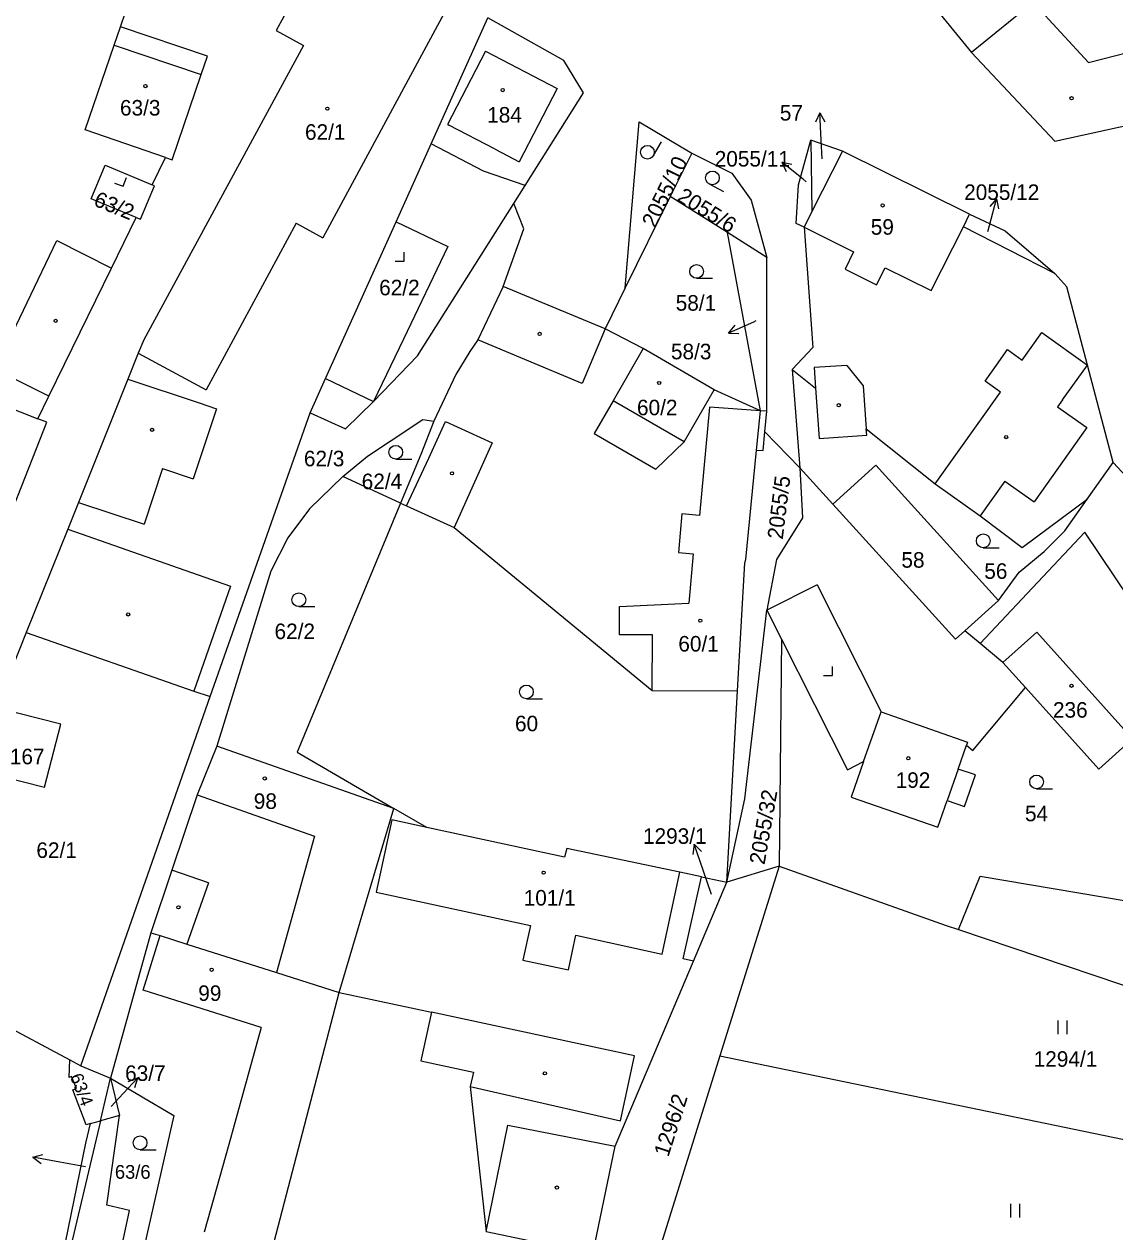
# Model space of a CAD drawing. Extents: x -776734 to -748832, y -1118122 to -976986.
# Drawn here: x -750617.8 to -750498.5, y -1113693.4 to -1113561.3 of the extents above; entities that cross this region are included whole.
import ezdxf

# ---------------------------------------------------------------- set-up
doc = ezdxf.new("R2010")
doc.units = 0
for name, color, linetype in [('KM_Hranice parcel', 7, 'Continuous'), ('KM_Parcelní čísla', 7, 'Continuous'), ('KM_Pop  PČ popisy', 7, 'Continuous'), ('KM_Vnitřní kresba', 7, 'Continuous'), ('KM_Značky budov', 7, 'Continuous'), ('KM_Značky kultur', 7, 'Continuous')]:
    doc.layers.add(name, color=color, linetype=linetype)

msp = doc.modelspace()

# ---------------------------------------------------------------- linework, layer by layer
at = {"layer": 'KM_Hranice parcel'}
for p, q in [((-750607.24, -1113561.59), (-750603.33, -1113549.93)), ((-750573.29, -1113574.42), (-750567.09, -1113560.63)), ((-750607.94, -1113563.63), (-750607.24, -1113561.59)), ((-750611.11, -1113572.86), (-750607.94, -1113563.63)), ((-750602.33, -1113575.89), (-750611.11, -1113572.86)), ((-750528.31, -1113575.2), (-750531.76, -1113574.01)), ((-750531.76, -1113574.01), (-750531.64, -1113581.82)), ((-750603.79, -1113578.88), (-750602.33, -1113575.89)), ((-750544.79, -1113575.43), (-750547.13, -1113580.17)), ((-750528.31, -1113575.2), (-750531.64, -1113581.82)), ((-750514.41, -1113582.11), (-750528.31, -1113575.2)), ((-750564.25, -1113580.93), (-750563.01, -1113578.97)), ((-750547.13, -1113580.17), (-750552.06, -1113590.15)), ((-750540.88, -1113584.11), (-750547.13, -1113580.17)), ((-750608.24, -1113587.99), (-750605.54, -1113582.46)), ((-750531.64, -1113581.82), (-750532.5, -1113583.53)), ((-750537.28, -1113603.59), (-750540.88, -1113584.11)), ((-750536.56, -1113586.84), (-750540.88, -1113584.11)), ((-750536.57, -1113603.64), (-750536.56, -1113586.84)), ((-750615.07, -1113602), (-750608.24, -1113587.99)), ((-750554.24, -1113594.62), (-750565.4, -1113589.99)), ((-750552.06, -1113590.15), (-750554.24, -1113594.62)), ((-750550.08, -1113596.8), (-750554.24, -1113594.62)), ((-750542.32, -1113601.29), (-750550.08, -1113596.8)), ((-750533.82, -1113599.07), (-750532.97, -1113609.82)), ((-750537.28, -1113603.59), (-750542.32, -1113601.29)), ((-750536.57, -1113603.64), (-750537.28, -1113603.59)), ((-750536.79, -1113605.91), (-750536.57, -1113603.64)), ((-750597.43, -1113634.86), (-750586.52, -1113603.83)), ((-750536.79, -1113605.91), (-750532.97, -1113609.82)), ((-750501.55, -1113613.27), (-750498.7, -1113609.27)), ((-750576.63, -1113613.7), (-750582.92, -1113610.77)), ((-750539.77, -1113634.24), (-750538.98, -1113620.23)), ((-750538.98, -1113620.23), (-750538.86, -1113619.86)), ((-750536.56, -1113625.4), (-750534.97, -1113628.56)), ((-750617.54, -1113627.83), (-750620.84, -1113636.08)), ((-750534.97, -1113628.56), (-750535.21, -1113653.4)), ((-750510.76, -1113631.14), (-750513.25, -1113629.06)), ((-750510.76, -1113631.14), (-750508.3, -1113633.88)), ((-750611.59, -1113675.24), (-750597.43, -1113634.86)), ((-750540.95, -1113655.14), (-750539.77, -1113634.24)), ((-750577.37, -1113647.08), (-750596.7, -1113640.27)), ((-750514.96, -1113646.88), (-750513.76, -1113643.42)), ((-750583.32, -1113667.22), (-750577.37, -1113647.08)), ((-750535.21, -1113653.4), (-750541.7, -1113674.15)), ((-750535.21, -1113653.4), (-750540.95, -1113655.14)), ((-750544.6, -1113663.79), (-750540.95, -1113655.14)), ((-750543.72, -1113654.56), (-750540.95, -1113655.14)), ((-750603.91, -1113660.68), (-750608.34, -1113676.58)), ((-750553.14, -1113684.03), (-750544.6, -1113663.79)), ((-750628.54, -1113666.15), (-750612.8, -1113674.59)), ((-750612.8, -1113674.59), (-750611.59, -1113675.24)), ((-750541.7, -1113674.15), (-750548.66, -1113696.39)), ((-750541.7, -1113674.15), (-750469.76, -1113689.04)), ((-750611.59, -1113675.24), (-750608.34, -1113676.58)), ((-750609.44, -1113681.25), (-750608.34, -1113676.58)), ((-750608.34, -1113676.58), (-750607.35, -1113680.66)), ((-750609.44, -1113681.25), (-750617.38, -1113714.81)), ((-750610.51, -1113681.55), (-750609.44, -1113681.25)), ((-750607.35, -1113680.66), (-750609.44, -1113681.25)), ((-750555.6, -1113695.8), (-750553.14, -1113684.03)), ((-750567.27, -1113693.37), (-750555.6, -1113695.8))]:
    msp.add_line(p, q, dxfattribs=at)
for points in [[(-750499.96, -1113534.8), (-750502.54, -1113539.61), (-750503.28, -1113540.98), (-750498.8, -1113543.47), (-750503.6, -1113548.88), (-750509.39, -1113556.81), (-750507.44, -1113558.93), (-750514.19, -1113564.43)], [(-750529.41, -1113554.52), (-750522.2, -1113555.76), (-750518.6, -1113559.01), (-750514.19, -1113564.43)], [(-750587.7, -1113557.37), (-750590.22, -1113562.01), (-750587.23, -1113563.64), (-750604.7, -1113595.83), (-750605.3, -1113597.31), (-750606.43, -1113600.14), (-750611.84, -1113613.62), (-750613.01, -1113616.54), (-750617.54, -1113627.83)], [(-750563.01, -1113578.97), (-750556.62, -1113568.84), (-750558.77, -1113565.29), (-750567.09, -1113560.63)], [(-750602.33, -1113575.89), (-750601.6, -1113576.14), (-750598.44, -1113566.82), (-750597.73, -1113564.83), (-750607.24, -1113561.59)], [(-750514.19, -1113564.43), (-750505.09, -1113574.12), (-750490.81, -1113570.98)], [(-750552.06, -1113590.15), (-750550.55, -1113572.01), (-750544.79, -1113575.43)], [(-750586.52, -1113603.83), (-750584.83, -1113600.07), (-750577.11, -1113582.92), (-750573.29, -1113574.42)], [(-750563.01, -1113578.97), (-750567.54, -1113577.41), (-750573.29, -1113574.42)], [(-750532.5, -1113583.53), (-750533.35, -1113583.11), (-750533.12, -1113578.89), (-750531.76, -1113574.01)], [(-750544.79, -1113575.43), (-750540.4, -1113577.62), (-750538.28, -1113580.55), (-750536.56, -1113586.84)], [(-750605.54, -1113582.46), (-750610.45, -1113580.41), (-750608.92, -1113576.74), (-750603.79, -1113578.88)], [(-750605.54, -1113582.46), (-750605.07, -1113582.65), (-750603.54, -1113578.98), (-750603.79, -1113578.88)], [(-750586.52, -1113603.83), (-750582.65, -1113605.58), (-750579.57, -1113602.58), (-750574.76, -1113597.6), (-750564.25, -1113580.93)], [(-750565.4, -1113589.99), (-750563.13, -1113583.71), (-750564.25, -1113580.93)], [(-750505.08, -1113588.6), (-750515.09, -1113583.47), (-750514.41, -1113582.11)], [(-750514.41, -1113582.11), (-750510.51, -1113583.9), (-750505.08, -1113588.6)], [(-750532.5, -1113583.53), (-750531.56, -1113596.66), (-750533.82, -1113599.07)], [(-750498.7, -1113609.27), (-750501.52, -1113598.6), (-750503.78, -1113590.04), (-750505.08, -1113588.6)], [(-750565.4, -1113589.99), (-750568.17, -1113595.85), (-750569.04, -1113597.13), (-750570.58, -1113599.64), (-750572.97, -1113604.73)], [(-750550.08, -1113596.8), (-750553.38, -1113602.5), (-750555.45, -1113606.09), (-750548.7, -1113609.99), (-750545.62, -1113606.98), (-750542.32, -1113601.29)], [(-750533.82, -1113599.07), (-750531.24, -1113601.14), (-750530.85, -1113606.63), (-750525.65, -1113606.26), (-750525.7, -1113605.57), (-750518.17, -1113611.59), (-750513.25, -1113615.09), (-750508.64, -1113618.56), (-750501.55, -1113613.27)], [(-750650.82, -1113612.38), (-750622.76, -1113623.65), (-750618.42, -1113612.82), (-750615.29, -1113604.86), (-750616.27, -1113604.47), (-750615.07, -1113602)], [(-750582.92, -1113610.77), (-750580.23, -1113608.56), (-750577.74, -1113606.92), (-750574.18, -1113604.56), (-750572.97, -1113604.73)], [(-750572.97, -1113604.73), (-750574.42, -1113608.39), (-750576.63, -1113613.7)], [(-750538.86, -1113619.86), (-750537.7, -1113607.9), (-750536.99, -1113607.96), (-750536.79, -1113605.91)], [(-750532.97, -1113609.82), (-750532.68, -1113615.32), (-750535.51, -1113619.85), (-750536.56, -1113625.4)], [(-750511.26, -1113624.33), (-750524.65, -1113609.56), (-750529.35, -1113613.82), (-750532.97, -1113609.82)], [(-750498.7, -1113609.27), (-750496.3, -1113611.84), (-750495.68, -1113618.53), (-750479.92, -1113639.95), (-750472.64, -1113647.83)], [(-750582.92, -1113610.77), (-750586.58, -1113614.31), (-750588.94, -1113617.49), (-750590.82, -1113621.13), (-750596.7, -1113640.27)], [(-750576.63, -1113613.7), (-750587.93, -1113640.95), (-750577.37, -1113647.08)], [(-750576.63, -1113613.7), (-750575.98, -1113614.01), (-750570.76, -1113616.36)], [(-750511.26, -1113624.33), (-750508.98, -1113621.24), (-750506.27, -1113618.97), (-750504.01, -1113616.74), (-750501.55, -1113613.27)], [(-750570.76, -1113616.36), (-750549.11, -1113634.18), (-750539.77, -1113634.24)], [(-750472.84, -1113654.22), (-750482.05, -1113646.3), (-750501.8, -1113616.88), (-750513.25, -1113629.06)], [(-750513.25, -1113629.06), (-750514.93, -1113627.66), (-750511.26, -1113624.33)], [(-750540.95, -1113655.14), (-750538.98, -1113646.02), (-750536.56, -1113625.4)], [(-750617.54, -1113627.83), (-750599.24, -1113634.26), (-750597.43, -1113634.86)], [(-750534.97, -1113628.56), (-750527.76, -1113642.86), (-750525.99, -1113641.97)], [(-750508.3, -1113633.88), (-750500.29, -1113642.8), (-750496.59, -1113639.48), (-750507.04, -1113627.81), (-750510.76, -1113631.14)], [(-750514.75, -1113640.17), (-750514.04, -1113640.76), (-750508.3, -1113633.88)], [(-750622.61, -1113642.98), (-750615.55, -1113644.78), (-750613.78, -1113637.88), (-750620.84, -1113636.08)], [(-750525.99, -1113641.97), (-750524.07, -1113636.54), (-750514.63, -1113639.84), (-750514.75, -1113640.17)], [(-750596.7, -1113640.27), (-750598.86, -1113645.59), (-750601.62, -1113653.85), (-750603.91, -1113660.68)], [(-750513.76, -1113643.42), (-750515.66, -1113642.8), (-750514.75, -1113640.17)], [(-750525.99, -1113641.97), (-750527.37, -1113645.85), (-750517.88, -1113649.15), (-750516.86, -1113646.23), (-750514.96, -1113646.88)], [(-750543.72, -1113654.56), (-750546.09, -1113654.06), (-750558.46, -1113651.46), (-750558.7, -1113652.43), (-750573.76, -1113649.18), (-750577.37, -1113647.08)], [(-750535.21, -1113653.4), (-750516.95, -1113659.88), (-750515.63, -1113660.33)], [(-750544.6, -1113663.79), (-750545.71, -1113663.54), (-750543.72, -1113654.56)], [(-750515.63, -1113660.33), (-750513.26, -1113654.51), (-750478.5, -1113660.35), (-750473.14, -1113663.53)], [(-750515.63, -1113660.33), (-750497.91, -1113666.32), (-750473.5, -1113674.84)], [(-750603.91, -1113660.68), (-750602.89, -1113661), (-750599.99, -1113661.92), (-750590.18, -1113665.04), (-750583.32, -1113667.22)], [(-750592.63, -1113704.23), (-750590.7, -1113695.51), (-750590.66, -1113695.32), (-750583.32, -1113667.22)], [(-750583.32, -1113667.22), (-750573.25, -1113669.38), (-750574.39, -1113674.71), (-750568.66, -1113675.93), (-750569, -1113677.51), (-750567.27, -1113693.37)], [(-750610.51, -1113681.55), (-750610.98, -1113681.68), (-750612.44, -1113677.86), (-750612.05, -1113677.73), (-750612.61, -1113676.41), (-750612.84, -1113676.52), (-750612.8, -1113674.59)], [(-750608.34, -1113676.58), (-750601.4, -1113680.66), (-750608, -1113709.82)], [(-750617.38, -1113714.81), (-750614.85, -1113702.39), (-750611.04, -1113683.71), (-750610.51, -1113681.55)], [(-750610.16, -1113709.31), (-750606.26, -1113691.06), (-750608.73, -1113690.47), (-750607.35, -1113680.66)]]:
    msp.add_lwpolyline(points, dxfattribs=at)
at = {"layer": 'KM_Pop  PČ popisy'}
for p, q in [((-750530.797, -1113571.013), (-750531.245, -1113572.039)), ((-750530.64, -1113574.01), (-750530.797, -1113571.013)), ((-750530.797, -1113571.013), (-750530.245, -1113571.987)), ((-750530.54, -1113576.03), (-750530.64, -1113574.01)), ((-750532.61, -1113578.28), (-750534.942, -1113576.391)), ((-750534.942, -1113576.391), (-750533.849, -1113576.633)), ((-750534.942, -1113576.391), (-750534.479, -1113577.411)), ((-750532.26, -1113578.57), (-750532.61, -1113578.28)), ((-750512.24, -1113583.32), (-750511.463, -1113580.421)), ((-750511.463, -1113580.421), (-750512.206, -1113581.259)), ((-750511.463, -1113580.421), (-750511.239, -1113581.518)), ((-750512.42, -1113584), (-750512.24, -1113583.32)), ((-750538.02, -1113593.89), (-750540.762, -1113595.111)), ((-750540.762, -1113595.111), (-750540.05, -1113594.246)), ((-750537.76, -1113593.77), (-750538.02, -1113593.89)), ((-750540.762, -1113595.111), (-750539.643, -1113595.161)), ((-750544.507, -1113651.003), (-750544.654, -1113652.112)), ((-750543.53, -1113653.84), (-750544.507, -1113651.003)), ((-750544.507, -1113651.003), (-750543.708, -1113651.786)), ((-750542.64, -1113656.5), (-750543.53, -1113653.84)), ((-750607.43, -1113678.78), (-750605.383, -1113676.585)), ((-750605.383, -1113676.585), (-750606.433, -1113676.976)), ((-750605.383, -1113676.585), (-750605.7, -1113677.659)), ((-750608.25, -1113679.67), (-750607.43, -1113678.78)), ((-750616.825, -1113685.239), (-750615.752, -1113684.92)), ((-750613.87, -1113685.76), (-750616.825, -1113685.239)), ((-750616.825, -1113685.239), (-750615.926, -1113685.906)), ((-750611.08, -1113686.28), (-750613.87, -1113685.76))]:
    msp.add_line(p, q, dxfattribs=at)
at = {"layer": 'KM_Vnitřní kresba'}
for p, q in [((-750571.13, -1113558.77), (-750585.11, -1113584.67)), ((-750507.44, -1113558.93), (-750501.41, -1113565.49)), ((-750607.94, -1113563.63), (-750598.44, -1113566.82)), ((-750501.41, -1113565.49), (-750491.26, -1113562.94)), ((-750567.33, -1113564.26), (-750571.49, -1113572.29)), ((-750567.33, -1113564.26), (-750559.5, -1113568.36)), ((-750559.5, -1113568.36), (-750563.65, -1113576.36)), ((-750571.49, -1113572.29), (-750571.36, -1113572.35)), ((-750566.29, -1113574.98), (-750571.36, -1113572.35)), ((-750566.29, -1113574.98), (-750563.65, -1113576.36)), ((-750588.03, -1113583.09), (-750597.86, -1113601.32)), ((-750588.03, -1113583.09), (-750585.11, -1113584.67)), ((-750577.11, -1113582.92), (-750571.46, -1113585.62)), ((-750532.5, -1113583.53), (-750527.09, -1113586.23)), ((-750518.62, -1113590.46), (-750515.09, -1113583.47)), ((-750620.97, -1113599.07), (-750614.22, -1113584.96)), ((-750614.22, -1113584.96), (-750608.24, -1113587.99)), ((-750571.46, -1113585.62), (-750576.3, -1113595.75)), ((-750527.09, -1113586.23), (-750528.02, -1113588.11)), ((-750528.02, -1113588.11), (-750524.58, -1113589.82)), ((-750524.58, -1113589.82), (-750523.65, -1113587.95)), ((-750523.65, -1113587.95), (-750518.62, -1113590.46)), ((-750576.3, -1113595.75), (-750579.57, -1113602.58)), ((-750554.24, -1113594.62), (-750556.78, -1113600.62)), ((-750508.64, -1113598.06), (-750506.49, -1113595.05)), ((-750506.49, -1113595.05), (-750501.52, -1113598.6)), ((-750556.78, -1113600.62), (-750568.17, -1113595.85)), ((-750511.47, -1113598.6), (-750510.26, -1113596.91)), ((-750510.26, -1113596.91), (-750508.64, -1113598.06)), ((-750605.3, -1113597.31), (-750597.86, -1113601.32)), ((-750615.07, -1113602), (-750620.97, -1113599.07)), ((-750527.83, -1113598.63), (-750531.4, -1113598.88)), ((-750531.4, -1113598.88), (-750531.24, -1113601.14)), ((-750527.83, -1113598.63), (-750526.03, -1113600.87)), ((-750512.72, -1113600.35), (-750511.47, -1113598.6)), ((-750504.23, -1113602.4), (-750501.52, -1113598.6)), ((-750606.43, -1113600.14), (-750598.63, -1113602.74)), ((-750584.83, -1113600.07), (-750579.57, -1113602.58)), ((-750526.03, -1113600.87), (-750525.7, -1113605.57)), ((-750511.03, -1113601.56), (-750512.72, -1113600.35)), ((-750518.17, -1113611.59), (-750511.03, -1113601.56)), ((-750504.23, -1113602.4), (-750504.78, -1113603.17)), ((-750620.16, -1113602.94), (-750616.27, -1113604.47)), ((-750596.73, -1113603.37), (-750599.28, -1113611.03)), ((-750598.63, -1113602.74), (-750596.73, -1113603.37)), ((-750545.62, -1113606.98), (-750553.38, -1113602.5)), ((-750542.86, -1113603.21), (-750543.94, -1113615.06)), ((-750537.28, -1113603.59), (-750542.86, -1113603.21)), ((-750537.7, -1113607.9), (-750537.28, -1113603.59)), ((-750504.78, -1113603.17), (-750501.59, -1113605.43)), ((-750573.53, -1113608.79), (-750571.71, -1113604.76)), ((-750571.71, -1113604.76), (-750566.59, -1113607.11)), ((-750501.59, -1113605.43), (-750507.36, -1113613.55)), ((-750566.59, -1113607.11), (-750570.76, -1113616.36)), ((-750575.98, -1113614.01), (-750573.53, -1113608.79)), ((-750602.64, -1113609.91), (-750604.67, -1113616.01)), ((-750602.64, -1113609.91), (-750599.28, -1113611.03)), ((-750510.55, -1113611.29), (-750513.25, -1113615.09)), ((-750510.55, -1113611.29), (-750507.36, -1113613.55)), ((-750611.84, -1113613.62), (-750604.67, -1113616.01)), ((-750529.35, -1113613.82), (-750515.96, -1113628.59)), ((-750545.86, -1113614.88), (-750546.24, -1113619.09)), ((-750543.94, -1113615.06), (-750545.86, -1113614.88)), ((-750613.01, -1113616.54), (-750595.21, -1113622.79)), ((-750546.24, -1113619.09), (-750544.62, -1113619.23)), ((-750544.62, -1113619.23), (-750545.12, -1113624.65)), ((-750595.21, -1113622.79), (-750599.24, -1113634.26)), ((-750531.08, -1113622.64), (-750536.56, -1113625.4)), ((-750531.08, -1113622.64), (-750524.07, -1113636.54)), ((-750552.67, -1113624.99), (-750545.12, -1113624.65)), ((-750552.69, -1113628.1), (-750552.67, -1113624.99)), ((-750549.07, -1113628.12), (-750552.69, -1113628.1)), ((-750549.11, -1113634.18), (-750549.07, -1113628.12)), ((-750515.96, -1113628.59), (-750514.93, -1113627.66)), ((-750515.66, -1113642.8), (-750516.86, -1113646.23)), ((-750598.86, -1113645.59), (-750586.02, -1113650.11)), ((-750577.59, -1113648.35), (-750579.29, -1113656.24)), ((-750573.76, -1113649.18), (-750577.59, -1113648.35)), ((-750586.02, -1113650.11), (-750590.18, -1113665.04)), ((-750597.62, -1113655.22), (-750601.62, -1113653.85)), ((-750597.62, -1113655.22), (-750599.99, -1113661.92)), ((-750548.03, -1113663.03), (-750546.09, -1113654.06)), ((-750579.29, -1113656.24), (-750562.42, -1113659.88)), ((-750562.42, -1113659.88), (-750563.24, -1113663.67)), ((-750604.78, -1113666.96), (-750602.89, -1113661)), ((-750558.27, -1113664.74), (-750557.45, -1113660.95)), ((-750557.45, -1113660.95), (-750548.03, -1113663.03)), ((-750563.24, -1113663.67), (-750558.27, -1113664.74)), ((-750591.86, -1113671.06), (-750604.78, -1113666.96)), ((-750551.03, -1113674.14), (-750573.25, -1113669.38)), ((-750591.86, -1113671.06), (-750595.41, -1113683.84)), ((-750552.58, -1113681.27), (-750551.03, -1113674.14)), ((-750569, -1113677.51), (-750552.58, -1113681.27)), ((-750567.27, -1113693.37), (-750564.88, -1113681.71)), ((-750564.88, -1113681.71), (-750553.14, -1113684.03)), ((-750595.41, -1113683.84), (-750598.08, -1113693.42))]:
    msp.add_line(p, q, dxfattribs=at)
at = {"layer": 'KM_Značky budov'}
for centre in [(-750604.5168, -1113568.0892), (-750565.4568, -1113568.5292), (-750503.2568, -1113569.4192), (-750584.6268, -1113570.5592), (-750523.9168, -1113581.1392), (-750614.3268, -1113593.7592), (-750561.4168, -1113595.1892), (-750548.3468, -1113600.5592), (-750528.7068, -1113602.9892), (-750603.7868, -1113605.6792), (-750510.4068, -1113606.4792), (-750570.9968, -1113610.4392), (-750606.4068, -1113625.8692), (-750543.8468, -1113626.5592), (-750503.2668, -1113633.6692), (-750521.1068, -1113641.5992), (-750591.4668, -1113643.8092), (-750560.9768, -1113654.1192), (-750600.9068, -1113657.8992), (-750597.2768, -1113664.7292), (-750560.8368, -1113676.0592), (-750559.5268, -1113688.5492)]:
    msp.add_circle(centre, 0.175, dxfattribs=at)
at = {"layer": 'KM_Značky kultur'}
for p, q in [((-750548.976, -1113575.694), (-750548.101, -1113574.178)), ((-750606.94, -1113579.03), (-750606.598, -1113578.09)), ((-750607.881, -1113578.688), (-750606.94, -1113579.03)), ((-750542.874, -1113578.793), (-750541.329, -1113579.615)), ((-750576.22, -1113587.25), (-750576.22, -1113586.25)), ((-750577.221, -1113587.25), (-750576.22, -1113587.25)), ((-750544.253, -1113589.1), (-750542.503, -1113589.1)), ((-750577.143, -1113608.88), (-750575.393, -1113608.88)), ((-750512.913, -1113618.57), (-750511.163, -1113618.57)), ((-750587.743, -1113625.02), (-750585.993, -1113625.02)), ((-750530.381, -1113632.56), (-750529.38, -1113632.56)), ((-750529.38, -1113632.56), (-750529.38, -1113631.56)), ((-750562.863, -1113635.1), (-750561.113, -1113635.1)), ((-750507.083, -1113644.94), (-750505.333, -1113644.94)), ((-750504.721, -1113671.79), (-750504.721, -1113670.29)), ((-750503.72, -1113671.79), (-750503.72, -1113670.29)), ((-750605.103, -1113684.41), (-750603.353, -1113684.41)), ((-750509.911, -1113691.83), (-750509.911, -1113690.33)), ((-750508.91, -1113691.83), (-750508.91, -1113690.33))]:
    msp.add_line(p, q, dxfattribs=at)
for centre in [(-750549.6261, -1113575.3187), (-750542.5215, -1113578.131), (-750544.2529, -1113588.3498), (-750577.1429, -1113608.1298), (-750512.9129, -1113617.8198), (-750587.7429, -1113624.2698), (-750562.8629, -1113634.3498), (-750507.0829, -1113644.1898), (-750605.1029, -1113683.6598)]:
    msp.add_circle(centre, 0.75, dxfattribs=at)

# ---------------------------------------------------------------- texts
at = {"layer": 'KM_Parcelní čísla'}
for s, height, p in [('63/3', 1.7, (-750607.3, -1113571.31)), ('184', 1.7, (-750567.15, -1113572.08)), ('57', 1.7, (-750535.152, -1113571.86)), ('62/1', 1.7, (-750587.07, -1113573.96)), ('2055/11', 1.7, (-750542.273, -1113576.89)), ('2055/12', 1.7, (-750515, -1113580.54)), ('59', 1.7, (-750525.21, -1113584.34)), ('62/2', 1.7, (-750578.96, -1113590.97)), ('58/1', 1.7, (-750546.54, -1113592.65)), ('58/3', 1.7, (-750547.058, -1113597.968)), ('60/2', 1.7, (-750550.77, -1113604.09)), ('62/3', 1.7, (-750587.19, -1113609.67)), ('62/4', 1.7, (-750580.87, -1113612.17)), ('58', 1.7, (-750521.86, -1113620.76)), ('56', 1.7, (-750512.8, -1113621.98)), ('62/2', 1.7, (-750590.4, -1113628.57)), ('60/1', 1.7, (-750546.25, -1113629.93)), ('236', 1.7, (-750505.29, -1113637.16)), ('60', 1.7, (-750564.11, -1113638.65)), ('167', 1.7, (-750619.34, -1113642.26)), ('192', 1.7, (-750522.49, -1113644.84)), ('98', 1.7, (-750592.67, -1113647.14)), ('54', 1.7, (-750508.35, -1113648.49)), ('1293/1', 1.7, (-750550.115, -1113650.96)), ('62/1', 1.7, (-750616.44, -1113652.5)), ('101/1', 1.7, (-750563.16, -1113657.71)), ('99', 1.7, (-750598.74, -1113668.14)), ('1294/1', 1.7, (-750507.4, -1113675.34)), ('63/7', 1.7, (-750606.739, -1113676.89)), ('63/6', 1.5, (-750607.857, -1113687.59))]:
    msp.add_text(s, height=height, dxfattribs=at).set_placement(p)
for s, height, rotation, p in [('2055/10', 1.7, 64, (-750548.791, -1113583.704)), ('63/2', 1.7, 338, (-750610.288, -1113581.118)), ('2055/6', 1.7, 328, (-750546.5, -1113580.54)), ('2055/5', 1.7, 83, (-750534.837, -1113617.721)), ('2055/32', 1.7, 80, (-750536.831, -1113653.304)), ('63/4', 1.4, 290.999997, (-750612.787, -1113676.386)), ('1296/2', 1.7, 72, (-750547.351, -1113685.277))]:
    msp.add_text(s, height=height, rotation=rotation, dxfattribs=at).set_placement(p)

doc.saveas('drawing.dxf')
